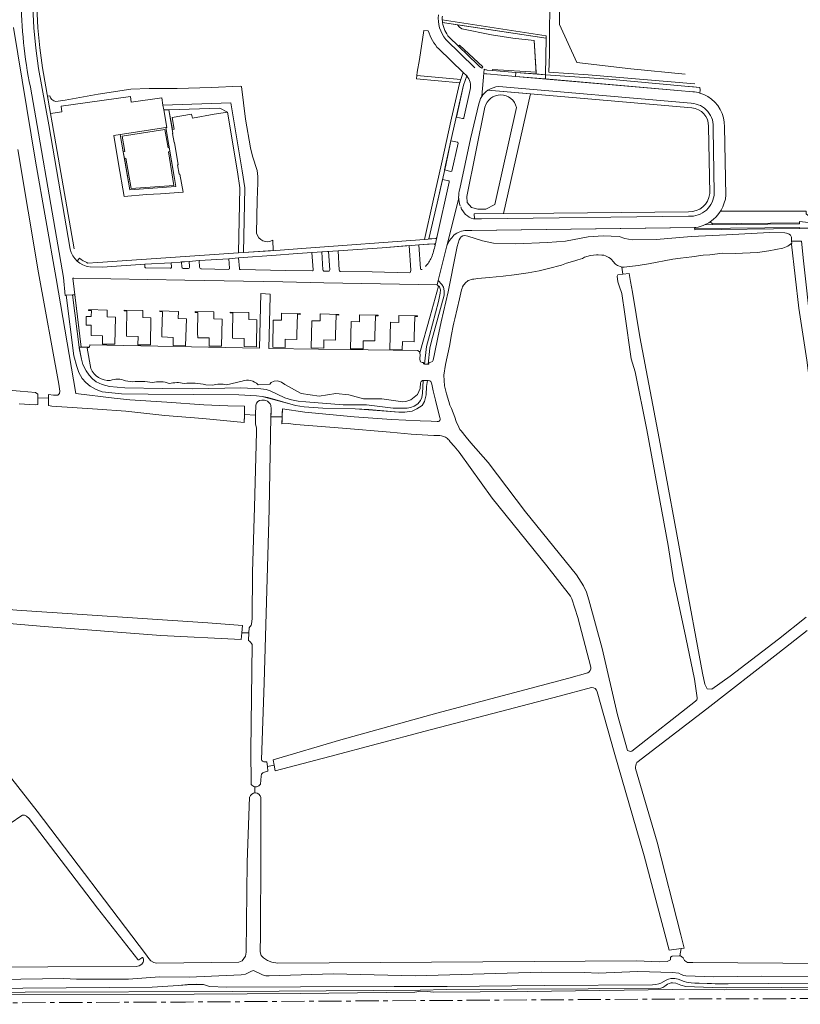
# Model space of a CAD drawing. Header units: metres. Extents: x 209813 to 223847, y 571801 to 587119.
# Tile 566 of 656: x 215831 to 216168, y 585862 to 586287. Entities that reach past the tile are written whole.
import ezdxf

# ---------------------------------------------------------------- set-up
doc = ezdxf.new("R2010")
doc.units = ezdxf.units.M
doc.linetypes.add('AM-AS', pattern=[16, 10, -2, 2, -2])
for name, color, linetype, lineweight in [('B-RO-AM-AS_SPOOR-G', 8, 'AM-AS', 0), ('B-RO-GK-BESCHOEIING-G', 8, 'GK-BESCHOEIING', 0), ('B-RO-GR-BEPLANTING_CULTUUR_HEESTERS-GV', 8, 'Continuous', 0), ('B-RO-GR-GRAS-GV', 8, 'Continuous', 0), ('B-RO-GR-GROENVOORZIENING-GV', 8, 'Continuous', 0), ('B-RO-GR-HAAG-GV', 8, 'Continuous', 0), ('B-RO-GR-RIET-GV', 8, 'Continuous', 0), ('B-RO-GW-TALUD_KRUIN-G', 8, 'Continuous', 0), ('B-RO-OG-TERREIN_CULTUURSCHEIDING-GV', 8, 'Continuous', 0), ('B-RO-VH-VERHARDING_GRASBETONSTEEN-GV', 8, 'Continuous', 0), ('B-RO-VH-VERHARDING_HALFVERHARDING-GV', 8, 'Continuous', 0), ('B-RO-VH-VERHARDING_OPEN-GV', 8, 'Continuous', 0), ('B-RO-VH-VERHARDING_PUIN-GV', 8, 'Continuous', 0), ('B-RO-VH-VERHARDING_STRAATBAKSTEEN-GV', 8, 'Continuous', 0), ('B-RO-VH-VERHARDING_TEGEL-GV', 8, 'Continuous', 0)]:
    doc.layers.add(name, color=color, linetype=linetype, lineweight=lineweight)
doc.linetypes.add('GK-BESCHOEIING', pattern='A,30,-5,[1,NLCS.shx,S=1,R=0,X=0,Y=0],-5', length=40)

msp = doc.modelspace()

# ---------------------------------------------------------------- linework, layer by layer
at = {"layer": 'B-RO-AM-AS_SPOOR-G', "flags": 128}
msp.add_lwpolyline([(213304.048, 585848.332), (213310.981, 585848.37), (213413.081, 585849.117), (213518.575, 585849.635), (213615.021, 585850.01), (213740.279, 585850.819), (213960.079, 585851.998), (214010.98, 585852.193), (214210.941, 585853.522), (214414.327, 585854.443), (214610.856, 585855.734), (214697.236, 585856.125), (214772.532, 585856.619), (214926.514, 585857.284), (215011.75, 585857.888), (215397.634, 585860.164), (215803.555, 585862.346), (215902.476, 585862.758), (216119.608, 585864.071), (216159.519, 585864.182), (216286.886, 585865.197), (216687.331, 585867.023), (216761.329, 585867.481)], dxfattribs=at)
at = {"layer": 'B-RO-GK-BESCHOEIING-G'}
msp.add_line((215838.728, 586125.299), (215838.728, 586120.713), dxfattribs=at)
at = {"layer": 'B-RO-GK-BESCHOEIING-G', "flags": 128}
for points in [[(216122.609, 586259.167), (216076.527, 586263.16), (216059.561, 586264.222), (216059.85, 586272.076), (216059.931, 586302.191), (216059.773, 586318.071), (216060.12, 586342.667), (216060.335, 586350.423), (216059.096, 586352.739)], [(216118.359, 586263.361), (216094.962, 586265.742), (216071.565, 586268.479), (216064.137, 586284.824), (216064.344, 586327.57), (216065.048, 586332.889), (216065.191, 586336.604), (216065.058, 586338.241), (216065.289, 586339.414)], [(215928.031, 586118.007), (215928.006, 586116.478)], [(215928.066, 586120.117), (215928.031, 586118.007)], [(215932.829, 586116.201), (215932.85, 586117.588)], [(215932.85, 586117.588), (215932.877, 586119.382)], [(215939.463, 586115.487), (215939.496, 586117.219)], [(215939.496, 586117.219), (215939.528, 586118.932)], [(215944.342, 586116.751), (215944.406, 586118.85)], [(215927.994, 586115.754), (215927.947, 586112.935)], [(215928.006, 586116.478), (215927.994, 586115.754)], [(215932.769, 586112.338), (215932.799, 586114.253)], [(215932.799, 586114.253), (215932.829, 586116.201)], [(215939.395, 586111.839), (215939.436, 586114.052)], [(215939.436, 586114.052), (215939.463, 586115.487)], [(215944.208, 586112.393), (215944.251, 586113.785)], [(215944.251, 586113.785), (215944.303, 586115.487)], [(215944.303, 586115.487), (215944.342, 586116.751)]]:
    msp.add_lwpolyline(points, dxfattribs=at)
at = {"layer": 'B-RO-GR-BEPLANTING_CULTUUR_HEESTERS-GV', "flags": 128}
for points in [[(216020.077, 586284.679), (216020.866, 586283.719), (216021.965, 586283.044), (216034.698, 586280.383), (216044.026, 586278.893), (216053.212, 586277.935), (216054.098, 586263.495), (216058.052, 586263.138), (216058.377, 586278.891)], [(215964.256, 586186.901), (215961.426, 586186.698), (215961.844, 586178.857), (215961.96, 586178.607), (215962.263, 586178.352), (215964.437, 586178.308), (215964.633, 586178.395), (215964.805, 586178.579), (215964.887, 586178.869)], [(215900.767, 586182.342), (215900.965, 586180.015), (215901.079, 586179.761), (215901.271, 586179.583), (215901.584, 586179.466), (215903.627, 586179.429), (215903.887, 586179.481), (215904.141, 586179.651), (215904.275, 586179.916), (215904.289, 586180.329), (215904.165, 586182.49)]]:
    msp.add_lwpolyline(points, close=True, dxfattribs=at)
for points in [[(216129.164, 586199.61), (216130.216, 586198.837), (216167.814, 586199.28), (216167.829, 586199.779), (216174.34, 586199.054), (216174.284, 586199.6), (216174.149, 586200.048), (216173.515, 586200.67), (216170.66, 586203.045), (216170.655, 586204.31), (216167.617, 586204.262), (216133.628, 586204.18)], [(216009.964, 586190.102), (216003.32, 586189.7), (216004.029, 586179.375), (216004.227, 586179.126), (216004.477, 586179.057), (216004.82, 586179.07)]]:
    msp.add_lwpolyline(points, dxfattribs=at)
at = {"layer": 'B-RO-GR-BEPLANTING_CULTUUR_HEESTERS-GV'}
for points in [[(216008.809, 586184.288, 0.0427202), (216010.37, 586189.557)], [(216010.37, 586189.557, 0.4240816), (216009.964, 586190.102)], [(216006.166, 586180.291, 0.0910419), (216008.809, 586184.288)]]:
    msp.add_lwpolyline(points, format="xyb", dxfattribs=at)
at = {"layer": 'B-RO-GR-GRAS-GV'}
msp.add_line((215843.389, 586120.325), (215843.389, 586125.105), dxfattribs=at)
at = {"layer": 'B-RO-GR-GRAS-GV', "flags": 128}
for points in [[(215843.389, 586125.105), (215845.533, 586124.829), (215847.417, 586124.868), (215848.155, 586125.451), (215848.252, 586126.559), (215847.779, 586129.606), (215839.034, 586177.635), (215830.056, 586230.89)], [(216170.999, 586139.903), (216167.445, 586162.369), (216164.401, 586190.029), (216164.458, 586190.474), (216162.762, 586189.169), (216160.564, 586188.213), (216154.517, 586187.148), (216149.669, 586186.337), (216140.07, 586185.916), (216134.465, 586186.067), (216129.122, 586185.341), (216126.172, 586185.235), (216121.274, 586184.523), (216116.326, 586183.962), (216113.077, 586183.554), (216102.532, 586181.479), (216098.034, 586180.769), (216091.986, 586180.005), (216091.45, 586180.039), (216090.983, 586180.106), (216091.528, 586177.103), (216094.193, 586177.356), (216094.853, 586173.854), (216095.697, 586169.259), (216098.846, 586149.98), (216107.166, 586106.134), (216117.637, 586049.106), (216125.958, 586004.699), (216126.892, 586000.024), (216127.921, 585998.061), (216129.884, 585997.874), (216137.831, 586003.39), (216158.772, 586019.47), (216170.645, 586028.912)], [(216088.313, 586181.42), (216087.122, 586182.604), (216086.663, 586183.202), (216086.125, 586183.745), (216085.426, 586184.214), (216083.987, 586184.927), (216083.271, 586185.19), (216082.472, 586185.19), (216080.822, 586185.337), (216080.072, 586185.335), (216077.469, 586185.088), (216074.925, 586184.323), (216074.076, 586183.87), (216072.027, 586183.265), (216070.679, 586182.762), (216067.081, 586181.753), (216065.034, 586180.997), (216059.338, 586179.433), (216055.29, 586178.523), (216050.643, 586177.612), (216044.595, 586176.748), (216039.746, 586176.237), (216033.698, 586175.623), (216028.799, 586175.112), (216027.15, 586174.907)], [(216090.983, 586180.106), (216090.701, 586180.146), (216089.207, 586180.811), (216088.313, 586181.42)], [(216123.612, 585994.098), (216122.411, 586002.129), (216118.762, 586020.121), (216113.373, 586045.039), (216111.057, 586059.928), (216101.82, 586109.774), (216096.776, 586134.943), (216095.059, 586140.501), (216092.319, 586159.827), (216091.001, 586168.721), (216089.907, 586172.041), (216089.253, 586173.741), (216089.096, 586176.194), (216089.295, 586176.795), (216091.528, 586177.103)], [(216021.812, 586170.291), (216020.972, 586166.435), (216018.845, 586157.82), (216018.5, 586155.967), (216018.153, 586154.765), (216017.414, 586150.959), (216016.527, 586146.001), (216014.798, 586137.988), (216014.16, 586133.382), (216014.373, 586128.777), (216015.282, 586125.375), (216016.341, 586122.023), (216016.795, 586120.522), (216017.449, 586119.022), (216018.859, 586115.271), (216019.464, 586113.47), (216020.67, 586110.97), (216021.053, 586110.02), (216021.624, 586109.42), (216023.832, 586106.671), (216025.865, 586104.251), (216033.262, 586095.71), (216049.497, 586074.439), (216071.506, 586047.151), (216074.542, 586042.41), (216075.709, 586039.665), (216076.788, 586036.432), (216082.502, 586015.382), (216089.12, 585986.732), (216093.466, 585971.411)], [(215801.758, 586128.929), (215831.119, 586126.521), (215837.737, 586125.991), (215838.728, 586125.299)], [(215838.728, 586125.299), (215838.728, 586120.713), (215837.62, 586120.554), (215830.71, 586121.04)], [(215843.389, 586123.535), (215838.728, 586123.705)], [(215931.075, 586025.95), (215931.339, 586028.296), (215931.522, 586048.341), (215932.376, 586076.397), (215933.184, 586108.778), (215933.164, 586110.688), (215932.769, 586112.338), (215932.829, 586116.201), (215928.006, 586116.478), (215927.947, 586112.935), (215910.04, 586114.68), (215893.68, 586116.02), (215876.7, 586117.84), (215864.48, 586118.7), (215844.774, 586120.051), (215843.389, 586120.325)], [(215946.86, 586112.51), (215944.208, 586112.393), (215944.303, 586115.487), (215939.463, 586115.487), (215938.656, 586075.537), (215936.525, 586000.557), (215935.415, 585967.318)], [(216014.832, 586106.601), (216014.026, 586106.977), (216013.18, 586107.248), (216012.484, 586107.361), (216009.78, 586107.442), (216002.179, 586107.826), (216000.028, 586108.021), (215991.02, 586108.78), (215970.36, 586110.48), (215950.22, 586112.16), (215946.86, 586112.51)], [(216077.662, 586007.35), (216071.97, 586028.747), (216069.513, 586036.841), (216068.885, 586037.942), (216058.689, 586051.043), (216034.989, 586080.378), (216020.763, 586100.134), (216018.557, 586102.728), (216016.837, 586104.704), (216016.435, 586105.354)], [(215787.772, 586035.428), (215829.664, 586031.906), (215912.174, 586026.433), (215927.099, 586025.326), (215926.838, 586022.204), (215929.941, 586022.218), (215930.047, 586024.389)], [(215926.838, 586022.204), (215926.589, 586019.228), (215891.915, 586021.023), (215841.491, 586024.956), (215807.743, 586027.718), (215790.398, 586028.072), (215782.305, 586028.178)], [(215779.605, 586024.72), (215780.362, 586020.665), (215782.303, 586017.268), (215784.778, 586013.586), (215795.54, 585999.755), (215838.483, 585945.213), (215885.292, 585883.543)], [(215929.781, 586018.906), (215929.941, 586022.218)], [(216171.089, 586023.132), (216158.47, 586013.22), (216127.746, 585989.314), (216101.783, 585969.428), (216097.468, 585966.178)], [(215930.943, 585957.103), (215930.757, 585971.295), (215931.278, 586017.084)], [(215936.353, 585966.509), (215937.648, 585966.488), (215937.894, 585964.411), (215940.86, 585965.056), (215940.465, 585967.352), (215969.69, 585975.978), (216011.177, 585987.466), (216068.21, 586002.534), (216076.376, 586004.874)], [(216077.897, 585998.537), (216063.945, 585994.814), (216006.092, 585979.655), (215964.844, 585968.816), (215941.282, 585962.603), (215940.86, 585965.056)], [(215935.123, 585951.035), (215935.059, 585926.644), (215934.899, 585891.76), (215934.771, 585884.434), (215935.237, 585882.802), (215936.228, 585881.792), (215937.976, 585880.742), (215939.86, 585879.926), (215942.394, 585879.601), (216097.452, 585880.52), (216107.183, 585880.133), (216110.568, 585880.291), (216112.007, 585880.947), (216112.071, 585882.156), (216112.779, 585882.495), (216116.164, 585882.701), (216116.697, 585885.843), (216111.431, 585885.163), (216100.644, 585925.913), (216087.722, 585970.62), (216080.42, 585996.677)], [(216095.335, 585971.021), (216122.85, 585992.734)], [(215937.894, 585964.411), (215938.12, 585962.499), (215936.719, 585962.051)], [(215935.399, 585961.179), (215935.161, 585960.328), (215934.913, 585956.812)], [(216096.906, 585963.602), (216106.365, 585931.802), (216116.487, 585891.784), (216118.028, 585886.015), (216116.697, 585885.843)], [(215932.546, 585953.029), (215932.538, 585955.737)], [(215885.292, 585883.543), (215886.767, 585881.479), (215887.575, 585880.559), (215888.821, 585879.81), (215890.068, 585879.486), (215925.643, 585880.007), (215927.093, 585880.542), (215928.428, 585882.623), (215928.78, 585884.248), (215929.185, 585923.186), (215930.253, 585951.202)], [(215881.894, 585881.111), (215864.569, 585903.237), (215834.978, 585941.974), (215833.851, 585942.985), (215832.964, 585943.401), (215832.126, 585943.401), (215831.348, 585942.99), (215827.167, 585940.109), (215804.54, 585925.28), (215800.389, 585922.929)], [(216116.164, 585882.701), (216116.333, 585882.709), (216117.507, 585881.776), (216118.139, 585880.746), (216119.396, 585879.848), (216121.663, 585879.765), (216199.439, 585879.251), (216200.247, 585879.668), (216200.273, 585880.908), (216199.875, 585887.328), (216202.924, 585887.942)], [(215722.613, 585878.96), (215723.882, 585878.391), (215728.292, 585877.475), (215881.256, 585878.042), (215882.546, 585878.43), (215883.606, 585879.167), (215883.948, 585879.479), (215884.282, 585879.992)], [(215883.655, 585881.867), (215882.342, 585880.93)], [(215884.227, 585881.703), (215884.117, 585881.847)], [(215801.493, 585865.993), (215906.356, 585866.198), (215952.062, 585866.468), (216001.654, 585866.97), (216004.231, 585867.446), (216007.181, 585867.309), (216009.478, 585867.016), (216050.122, 585867.236), (216113.003, 585868.152), (216135.596, 585868.081), (216192.466, 585868.121), (216213.443, 585868.287), (216211.099, 585877.267)], [(216209.608, 585870.17), (216208.74, 585869.642), (216208.017, 585869.398), (216207.261, 585869.293), (216136.374, 585868.921), (216130.004, 585868.992), (216118.714, 585869.526), (216116.474, 585870.005), (216114.351, 585870.866), (216112.981, 585871.033), (216112.422, 585870.993), (216111.547, 585870.8), (216110.719, 585870.456), (216109.618, 585869.538), (216108.811, 585869.054), (216107.935, 585868.714), (216107.013, 585868.527), (216015.256, 585868.201), (216003.98, 585867.873), (215922.693, 585867.288), (215833.249, 585867.052), (215791.77, 585866.813)], [(216207.22, 585871.146), (216136.997, 585870.619), (216122.518, 585870.892), (216120.997, 585870.998), (216118.997, 585871.362), (216118.018, 585871.637), (216115.367, 585872.68), (216114.012, 585872.928), (216113.323, 585872.957), (216112.262, 585872.876), (216111.199, 585872.637), (216110.182, 585872.245), (216107.862, 585870.877), (216107.062, 585870.631), (216105.68, 585870.34), (216104.274, 585870.206), (216057.5, 585869.956), (216015.591, 585869.495), (215992.759, 585869.486), (215952.226, 585869.25), (215920.187, 585869.158), (215912.868, 585869.41), (215910.343, 585870.391), (215903.538, 585870.36), (215899.469, 585869.934), (215888.125, 585869.183), (215794.976, 585868.424)]]:
    msp.add_lwpolyline(points, dxfattribs=at)
at = {"layer": 'B-RO-GR-GRAS-GV'}
for points in [[(216023.055, 586172.797, 0.1326951), (216021.812, 586170.291)], [(216024.701, 586174.251, 0.0928667), (216023.055, 586172.797)], [(216027.15, 586174.907, 0.1103181), (216024.701, 586174.251)], [(216016.435, 586105.354, 0.0792883), (216014.832, 586106.601)], [(215930.047, 586024.389, 0.10239), (215931.075, 586025.95)], [(215931.278, 586017.084, 0.1603811), (215929.781, 586018.906)], [(216076.376, 586004.874, 0.3061894), (216077.662, 586007.35)], [(216080.42, 585996.677, 0.3679793), (216077.897, 585998.537)], [(216122.85, 585992.734, 0.3253717), (216123.612, 585994.098)], [(216093.466, 585971.411, 0.1899564), (216095.335, 585971.021)], [(215935.415, 585967.318, 0.192907), (215936.353, 585966.509)], [(216097.468, 585966.178, 0.1214361), (216096.906, 585963.602)], [(215936.719, 585962.051, 0.1753184), (215935.399, 585961.179)], [(215931.196, 585956.364, -0.2446016), (215930.943, 585957.103)], [(215882.342, 585880.93, -0.2187027), (215881.894, 585881.111)], [(215884.117, 585881.847, 0.4930213), (215883.655, 585881.867)], [(215884.282, 585879.992, 0.2203937), (215884.227, 585881.703)]]:
    msp.add_lwpolyline(points, format="xyb", dxfattribs=at)
for centre, radius, start, end in [((215932.86, 585958.177), 2.461, 227.44297, 326.58594), ((215932.669, 585950.526), 2.506, 11.72177, 166.15776)]:
    msp.add_arc(centre, radius, start, end, dxfattribs=at)
at = {"layer": 'B-RO-GR-GROENVOORZIENING-GV', "flags": 128}
for points in [[(216058.4, 586280.026), (216013.493, 586286.813)], [(216013.613, 586285.656), (216058.377, 586278.891), (216058.4, 586280.026)], [(216030.551, 586266.038), (216031.046, 586266.635), (216020.872, 586275.941), (216020.442, 586275.494), (216028.799, 586267.457)], [(216024.047, 586262.669), (216022.688, 586258.605), (216019.547, 586244.843)], [(216058.052, 586263.138), (216058.096, 586261.323), (216115.277, 586256.389), (216121.713, 586255.822)], [(216124.763, 586255.257), (216124.871, 586256.618), (216124.689, 586257.699), (216118.32, 586258.266), (216085.435, 586261.31), (216058.052, 586263.138)], [(216019.547, 586244.843), (216022.173, 586244.265)], [(216019.99, 586233.988), (216017.224, 586234.597), (216014.473, 586222.045), (216017.24, 586221.368), (216017.529, 586221.477), (216020.313, 586233.575)]]:
    msp.add_lwpolyline(points, dxfattribs=at)
at = {"layer": 'B-RO-GR-GROENVOORZIENING-GV'}
for points in [[(216013.493, 586286.813, 0.0226763), (216013.613, 586285.656)], [(216121.713, 586255.822, -0.0545817), (216124.763, 586255.257)], [(216020.313, 586233.575, 0.3231896), (216019.99, 586233.988)]]:
    msp.add_lwpolyline(points, format="xyb", dxfattribs=at)
at = {"layer": 'B-RO-GR-GROENVOORZIENING-GV', "flags": 128}
for points in [[(216002.366, 586261.446), (216020.988, 586259.621), (216021.495, 586261.062), (216002.53, 586262.894)], [(216054.027, 586264.24), (216035.127, 586265.478), (216035.11, 586264.993), (216045.289, 586264.132), (216054.098, 586263.495)], [(215874.382, 586237.343), (215875.682, 586229.845), (215876.32, 586229.956), (215875.124, 586236.606), (215893.579, 586239.512), (215894.992, 586231.611), (215895.505, 586231.7), (215894.013, 586240.347)], [(215876.169, 586227.039), (215878.523, 586213.466), (215898.355, 586214.913), (215897.818, 586218.297), (215895.807, 586229.949), (215895.158, 586229.837), (215897.563, 586215.322), (215879.019, 586214.065), (215876.826, 586227.173)], [(216003.781, 586143.122), (216008.271, 586158.916), (216011.901, 586171.864), (216011.29, 586172.483), (215962.371, 586173.339), (215944.637, 586173.749), (215902.217, 586174.408), (215854.286, 586175.345), (215853.855, 586175.368), (215857.402, 586145.521), (215861.106, 586145.521), (215861.186, 586146.577), (215934.529, 586145.029), (215935.054, 586168.63), (215939.134, 586168.455), (215939.048, 586167.609), (215938.581, 586144.97), (216002.914, 586144.032), (216003.73, 586143.42)], [(215860.706, 586161.41), (215860.712, 586161.729), (215868.768, 586161.572), (215868.725, 586158.563), (215872.255, 586158.49), (215872.01, 586146.762), (215866.673, 586146.87), (215866.742, 586150.41), (215861.763, 586150.507), (215861.735, 586152.658), (215861.78, 586154.968), (215859.581, 586155.011), (215859.654, 586158.76), (215861.853, 586158.717), (215861.906, 586161.386)], [(215876.017, 586161.44), (215884.117, 586161.308), (215884.058, 586158.279), (215887.601, 586158.205), (215887.357, 586146.478), (215881.978, 586146.59), (215882.047, 586150.129), (215877.089, 586150.227), (215877.06, 586152.377), (215877.231, 586161.135), (215876.011, 586161.159)], [(215892.601, 586160.819), (215891.402, 586160.858), (215891.412, 586161.159), (215899.47, 586160.915), (215899.371, 586157.897), (215902.919, 586157.781), (215902.536, 586146.057), (215897.148, 586146.233), (215897.263, 586149.761), (215892.306, 586149.923), (215892.316, 586152.074)], [(215918.317, 586157.658), (215918.128, 586145.909), (215912.749, 586145.996), (215912.806, 586149.545), (215907.827, 586149.625), (215907.791, 586151.776), (215907.932, 586160.525), (215906.732, 586160.544), (215906.737, 586160.864), (215914.816, 586160.734), (215914.768, 586157.715)], [(215922.861, 586151.534), (215922.994, 586160.293), (215921.826, 586160.311), (215921.835, 586160.608), (215929.892, 586160.466), (215929.838, 586157.447), (215933.388, 586157.384), (215933.18, 586145.646), (215927.814, 586145.741), (215927.869, 586149.308), (215922.889, 586149.384)], [(215950.955, 586159.724), (215950.697, 586150.968), (215950.648, 586148.818), (215945.649, 586148.931), (215945.569, 586145.362), (215940.2, 586145.484), (215940.466, 586157.221), (215944.015, 586157.14), (215944.083, 586160.18), (215952.131, 586159.998), (215952.125, 586159.698)], [(215967.636, 586159.419), (215967.386, 586150.663), (215967.339, 586148.513), (215962.34, 586148.622), (215962.263, 586145.052), (215956.894, 586145.169), (215957.149, 586156.906), (215960.698, 586156.829), (215960.764, 586159.869), (215968.812, 586159.693), (215968.805, 586159.394)], [(215984.371, 586150.339), (215984.322, 586148.189), (215979.323, 586148.303), (215979.241, 586144.734), (215973.873, 586144.857), (215974.141, 586156.594), (215977.69, 586156.513), (215977.759, 586159.552), (215985.807, 586159.368), (215985.8, 586159.068), (215984.63, 586159.095)], [(216001.621, 586158.755), (216001.322, 586150), (216001.263, 586147.851), (215996.265, 586147.987), (215996.167, 586144.419), (215990.799, 586144.565), (215991.12, 586156.301), (215994.669, 586156.204), (215994.752, 586159.243), (216002.799, 586159.023), (216002.791, 586158.723)]]:
    msp.add_lwpolyline(points, close=True, dxfattribs=at)
at = {"layer": 'B-RO-GR-HAAG-GV', "flags": 128}
for points in [[(216020.077, 586284.679), (216058.377, 586278.891), (216058.4, 586280.026), (216013.493, 586286.813)], [(216013.613, 586285.656), (216020.077, 586284.679)], [(216024.047, 586262.669), (216022.688, 586258.605), (216019.547, 586244.843), (216022.173, 586244.265)], [(216121.991, 586257.96), (216118.32, 586258.266), (216085.435, 586261.31), (216058.052, 586263.138), (216058.096, 586261.323), (216115.277, 586256.389), (216121.713, 586255.822)], [(216124.763, 586255.257), (216124.871, 586256.618), (216124.689, 586257.699), (216121.991, 586257.96)], [(216022.818, 586244.619), (216025.469, 586256.772)]]:
    msp.add_lwpolyline(points, dxfattribs=at)
at = {"layer": 'B-RO-GR-HAAG-GV'}
for points in [[(216028.799, 586267.457, 0.0790449), (216030.551, 586266.038)], [(216025.469, 586256.772, 0.2485813), (216024.047, 586262.669)], [(216022.173, 586244.265, 0.4384377), (216022.818, 586244.619)]]:
    msp.add_lwpolyline(points, format="xyb", dxfattribs=at)
at = {"layer": 'B-RO-GR-HAAG-GV', "flags": 128}
for points in [[(216021.495, 586261.062), (216002.53, 586262.894), (216002.366, 586261.446), (216020.988, 586259.621)], [(215895.807, 586229.949), (215895.158, 586229.837), (215897.563, 586215.322), (215879.019, 586214.065), (215876.826, 586227.173), (215876.169, 586227.039), (215878.523, 586213.466), (215898.355, 586214.913), (215897.818, 586218.297)]]:
    msp.add_lwpolyline(points, close=True, dxfattribs=at)
at = {"layer": 'B-RO-GR-RIET-GV', "flags": 128}
for points in [[(216177.25, 585873.584), (216151.299, 585873.886), (216130.773, 585873.672), (216118.753, 585874.109), (216117.829, 585874.239), (216116.738, 585874.631), (216115.708, 585875.237), (216112.974, 585875.561), (216097.909, 585875.866), (216080.828, 585875.183), (216074.941, 585875.436), (216056.336, 585875.587), (216026.651, 585874.783), (216001.795, 585873.992), (215966.307, 585874.869), (215938.683, 585874.014), (215937.219, 585874.122), (215935.805, 585874.457), (215931.981, 585876.328), (215930.992, 585876.114), (215928.505, 585874.758), (215926.625, 585874.429), (215904.117, 585873.448), (215891.371, 585873.613), (215877.845, 585872.663), (215855.503, 585872.6), (215849.924, 585872.917), (215803.526, 585872.25)], [(215794.976, 585868.424), (215888.125, 585869.183), (215899.469, 585869.934), (215907.212, 585870.489), (215910.343, 585870.391), (215912.868, 585869.41), (215920.187, 585869.158), (215952.226, 585869.25), (215992.759, 585869.486), (216015.591, 585869.495), (216057.5, 585869.956), (216104.274, 585870.206), (216105.68, 585870.34), (216107.062, 585870.631), (216107.862, 585870.877), (216110.182, 585872.245), (216111.199, 585872.637), (216112.262, 585872.876), (216113.323, 585872.957), (216114.012, 585872.928), (216115.367, 585872.68), (216118.018, 585871.637), (216118.997, 585871.362), (216120.997, 585870.998), (216131.295, 585870.647), (216136.997, 585870.619), (216207.22, 585871.146)]]:
    msp.add_lwpolyline(points, dxfattribs=at)
at = {"layer": 'B-RO-GW-TALUD_KRUIN-G', "flags": 128}
msp.add_lwpolyline([(215791.77, 585866.813), (215833.249, 585867.052), (215922.693, 585867.288), (216003.98, 585867.873), (216015.256, 585868.201), (216107.013, 585868.527), (216107.935, 585868.714), (216108.811, 585869.054), (216109.618, 585869.538), (216110.719, 585870.456), (216111.547, 585870.8), (216112.422, 585870.993), (216112.981, 585871.033), (216114.351, 585870.866), (216116.474, 585870.005), (216118.714, 585869.526), (216130.004, 585868.992), (216136.374, 585868.921), (216207.261, 585869.293)], dxfattribs=at)
at = {"layer": 'B-RO-OG-TERREIN_CULTUURSCHEIDING-GV'}
for points in [[(215835.531, 586257.818, -0.0477574), (215831.466, 586296.327)], [(216013.613, 586285.656, 0.1377227), (216016.446, 586279.337)], [(216011.958, 586274.276, -0.1202084), (216007.439, 586282.134)], [(215846.594, 586251.627, -0.3112589), (215843.896, 586254.115)], [(216033.195, 586256.476, 0.2128319), (216029.169, 586250.069)], [(216031.879, 586249.197, -0.7836455), (216045.528, 586249.025)], [(216021.082, 586213.844, 0.1691997), (216021.25, 586206.589)], [(216021.451, 586206.092, 0.2354281), (216026.921, 586200.905)], [(215940.279, 586191.674, -0.4896086), (215933.219, 586194.74)], [(216020.806, 586191.859, -0.3570119), (216023.188, 586193.678)], [(216161.5, 586194.928, -0.1640641), (216163.899, 586193.88)], [(215870.038, 586131.105, -0.312383), (215861.603, 586136.288)], [(215876.609, 586130.98, 0.213509), (215870.038, 586131.105)], [(215888.186, 586130.295, 0.0635628), (215879.722, 586130.549)], [(215895.542, 586129.812, 0.148029), (215888.186, 586130.295)], [(215901.964, 586129.85, 0.122393), (215895.542, 586129.812)], [(215911.291, 586129.261, 0.0873776), (215901.964, 586129.85)], [(215933.918, 586129.312, 0.288991), (215927.004, 586130.854)], [(215920.285, 586129.326, 0.1032963), (215914.205, 586129.146)], [(215932.912, 586120.446, -0.3719528), (215935.449, 586122.606)], [(215937.247, 586122.455, -0.2597609), (215939.43, 586120.342)], [(216011.314, 586113.402, 0.6336828), (216012.434, 586114.996)]]:
    msp.add_lwpolyline(points, format="xyb", dxfattribs=at)
at = {"layer": 'B-RO-OG-TERREIN_CULTUURSCHEIDING-GV', "flags": 128}
for points in [[(215828.238, 586283.532), (215837.745, 586225.899), (215846.596, 586175.215), (215855.126, 586125.46), (215871.76, 586123.46), (215878.46, 586122.78), (215894.54, 586121.76), (215910.48, 586120.68), (215920.76, 586120.16), (215928.066, 586120.117), (215928.006, 586116.478), (215932.829, 586116.201), (215932.912, 586120.446)], [(216032.898, 586265.18), (216035.11, 586264.993), (216035.127, 586265.478), (216054.027, 586264.24), (216053.212, 586277.935), (216044.026, 586278.893), (216034.698, 586280.383), (216021.965, 586283.044), (216020.866, 586283.719), (216020.077, 586284.679), (216013.613, 586285.656)], [(216007.439, 586282.134), (216005.489, 586282.243), (216003.594, 586269.753), (216002.678, 586264.205)], [(216016.446, 586279.337), (216020.442, 586275.494), (216020.872, 586275.941), (216031.046, 586266.635), (216030.551, 586266.038)], [(216002.678, 586264.205), (216002.53, 586262.894), (216021.495, 586261.062), (216022.553, 586264.07), (216011.958, 586274.276)], [(216012.46, 586114.956), (216010.489, 586122.711), (216009.529, 586126.614), (216008.895, 586129.553), (216008.85, 586129.979), (216008.546, 586130.72), (216008.071, 586131.018), (216007.41, 586131.108), (216007.056, 586131.118), (216006.701, 586128.497), (216006.524, 586124.984), (216005.744, 586122.075), (216004.751, 586120.336), (216002.548, 586118.847), (216000.48, 586117.917), (215997.238, 586117.492), (215994.643, 586117.471), (215981.733, 586118.668), (215975.816, 586118.911), (215961.912, 586119.215), (215953.79, 586119.762), (215950.001, 586120.391), (215938.043, 586123.756), (215935.611, 586124.283), (215933.28, 586124.567), (215925.523, 586124.907), (215886.465, 586125.2), (215874.903, 586125.412), (215866.603, 586126.193), (215863.979, 586127.257), (215861.354, 586128.748), (215859.439, 586130.202), (215857.879, 586131.941), (215856.46, 586134.566), (215855.538, 586137.227), (215854.332, 586141.769), (215850.985, 586167.908), (215850.492, 586167.873), (215849.803, 586175.587), (215844.301, 586207.18), (215839.037, 586237.977), (215835.531, 586257.818)], [(215933.219, 586194.74), (215933.46, 586209.028), (215933.821, 586216.541), (215933.821, 586219.17), (215933.544, 586221.813), (215931.5, 586227.98), (215930.66, 586231.54), (215928.46, 586243.94), (215926.763, 586258.082), (215926.151, 586258.238), (215913.569, 586257.671), (215899.003, 586257.267), (215886.802, 586257.152), (215878.894, 586256.898), (215864.865, 586254.732), (215850.626, 586252.132), (215846.594, 586251.627)], [(215843.896, 586254.115), (215842.903, 586253.945), (215844.234, 586246.352), (215849.18, 586247.081), (215848.852, 586249.597), (215878.775, 586253.827), (215879.125, 586251.288), (215892.302, 586253.192), (215892.809, 586250.031), (215922.102, 586250.971), (215927.046, 586221.724), (215928.174, 586214.339), (215927.562, 586186.371), (215940.375, 586187.243), (215940.279, 586191.674)], [(216026.921, 586200.905), (216027.322, 586200.916), (216027.305, 586203.082), (216039.943, 586203.183), (216051.635, 586254.879), (216033.195, 586256.476)], [(216029.248, 586250.529), (216025.698, 586235.46), (216021.082, 586213.844)], [(216045.528, 586249.025), (216036.186, 586207.119), (216032.274, 586205.175), (216028.846, 586205.052), (216026.073, 586205.815), (216024.233, 586208.06), (216024.142, 586210.612), (216031.879, 586249.197)], [(216023.188, 586193.678), (216024.581, 586193.45), (216030.898, 586191.476), (216035.657, 586190.494), (216045.305, 586190.09), (216058.954, 586190.682), (216066.682, 586191.339), (216076.497, 586193.204), (216082.923, 586193.631), (216089.928, 586193.303), (216092.325, 586192.471), (216095.461, 586191.825), (216105.943, 586191.968), (216121.205, 586193.339), (216136.243, 586193.969), (216154.855, 586194.967), (216161.5, 586194.928)], [(216172.87, 586196.917), (216167.878, 586196.959), (216167.881, 586196.729), (216122.541, 586196.225), (216122.436, 586197.207), (216026.235, 586195.866), (216024.029, 586195.901)], [(216163.899, 586193.88), (216164.296, 586193.078), (216164.406, 586191.325), (216168.61, 586191.325)], [(216015.391, 586189.219), (216011.737, 586174.306), (216013.302, 586172.595), (216013.962, 586171.409), (216014.331, 586169.894), (216014.217, 586167.952), (216008.83, 586148.117), (216008.11, 586145.11), (216007.314, 586138.227), (216007.605, 586138.222), (216007.726, 586138.698), (216007.923, 586138.908), (216008.525, 586138.99), (216009.191, 586139.285), (216009.559, 586139.894), (216010.086, 586142.584), (216011.517, 586149.645), (216013.049, 586156.406), (216016.029, 586169.373), (216019.466, 586186.823), (216019.931, 586188.989), (216020.806, 586191.859)], [(215857.402, 586145.521), (215854.704, 586168.172), (215853.678, 586168.1), (215856.608, 586145.521)], [(215861.603, 586136.288), (215860.041, 586145.15), (215861.106, 586145.521), (215856.608, 586145.521), (215857.575, 586140.281), (215858.178, 586138.081), (215859.561, 586135.314), (215860.873, 586133.398), (215862.327, 586131.872), (215863.959, 586130.524), (215866.512, 586129.389), (215869.669, 586128.608), (215876.266, 586127.969), (215892.652, 586127.65), (215905.703, 586127.544), (215926.431, 586127.985), (215935.126, 586127.599), (215937.396, 586127.316), (215939.159, 586126.687), (215945.386, 586123.671), (215948.386, 586122.779), (215951.263, 586122.252), (215954.466, 586121.902), (215970.634, 586120.681), (215980.682, 586120.632), (215992.275, 586119.246), (215998.375, 586119.185), (215999.794, 586119.489), (216001.395, 586120.036), (216002.859, 586121.081), (216004.096, 586122.459), (216004.623, 586123.838), (216004.947, 586125.723), (216005.219, 586131.168), (216004.933, 586131.096), (216004.372, 586130.688), (216004.021, 586130.129), (216003.851, 586127.613), (216002.728, 586125.041), (215999.893, 586122.729), (215997.706, 586121.998), (215996.398, 586121.957), (215987.404, 586123.28), (215979.509, 586123.258), (215973.145, 586124.984), (215967.435, 586125.519), (215960.239, 586124.344), (215952.447, 586125.475), (215945.469, 586129.349), (215943.982, 586130.437), (215942.295, 586130.948), (215940.808, 586130.781), (215939.603, 586130.213), (215938.949, 586129.498), (215933.918, 586129.312)], [(215879.722, 586130.549), (215876.609, 586130.98)], [(215927.004, 586130.854), (215920.285, 586129.326)], [(215914.205, 586129.146), (215911.291, 586129.261)], [(215935.449, 586122.606), (215936.711, 586122.571), (215937.247, 586122.455)], [(215939.43, 586120.342), (215939.528, 586118.932), (215939.463, 586115.487), (215944.303, 586115.487), (215944.406, 586118.85), (215954.075, 586117.502), (215975.42, 586115.44), (215991.5, 586114.26), (216003.913, 586113.686), (216008.713, 586113.547), (216011.314, 586113.402)]]:
    msp.add_lwpolyline(points, dxfattribs=at)
for points in [[(216045.104, 586262.444), (216058.096, 586261.323), (216058.052, 586263.138), (216045.289, 586264.132)], [(215920.649, 586247.058), (215917.441, 586248.701), (215895.383, 586248.027), (215896.861, 586239.461), (215897.712, 586239.613), (215896.809, 586244.667), (215905.163, 586246.16), (215905.499, 586244.457), (215914.881, 586246.097)], [(215895.807, 586229.949), (215895.505, 586231.7), (215894.992, 586231.611), (215893.579, 586239.512), (215875.124, 586236.606), (215876.32, 586229.956), (215875.682, 586229.845), (215876.169, 586227.039), (215876.826, 586227.173), (215879.019, 586214.065), (215897.563, 586215.322), (215895.158, 586229.837)], [(216011.076, 586192.828), (216016.512, 586216.819), (216016.502, 586217.008), (216016.426, 586217.192), (216016.268, 586217.357), (216013.557, 586217.965), (216011.264, 586207.763), (216007.623, 586192.239), (216010.589, 586192.416), (216010.925, 586192.546)], [(215968.518, 586187.142), (215968.899, 586178.763), (215969.035, 586178.454), (215969.238, 586178.295), (215969.386, 586178.233), (215983.154, 586178.041), (215999.379, 586177.6), (215999.608, 586177.746), (215999.76, 586178.05), (215999.855, 586178.742), (215999.108, 586189.386), (215987.433, 586188.481)], [(215925.469, 586184.131), (215925.817, 586179.484), (215925.908, 586179.274), (215926.085, 586179.096), (215926.273, 586179.032), (215945.708, 586178.69), (215957.281, 586178.454), (215957.454, 586178.491), (215957.673, 586178.691), (215957.711, 586178.93), (215957.134, 586186.379), (215949.04, 586185.764), (215941.733, 586185.295)], [(215895.935, 586179.572), (215896.244, 586179.662), (215896.447, 586179.872), (215896.516, 586180.14), (215896.357, 586181.886), (215884.923, 586181.299), (215884.923, 586180.189), (215885.018, 586180.005), (215885.196, 586179.821), (215885.349, 586179.77)], [(215908.459, 586182.912), (215908.607, 586180.139), (215908.728, 586179.742), (215908.92, 586179.506), (215909.13, 586179.386), (215909.413, 586179.328), (215920.999, 586179.124), (215921.314, 586179.182), (215921.517, 586179.313), (215921.578, 586179.461), (215921.604, 586179.672), (215921.266, 586183.708)], [(216011.901, 586171.864), (216008.271, 586158.916), (216003.781, 586143.122), (216003.967, 586142.026), (216003.764, 586140.768), (216003.768, 586140.168), (216003.993, 586139.237), (216004.85, 586138.91), (216005.183, 586138.864), (216005.332, 586138.733), (216005.413, 586138.261), (216005.819, 586138.254), (216006.72, 586145.81), (216007.887, 586150.602), (216011.82, 586165.179), (216012.605, 586168.802), (216012.683, 586170.234), (216012.217, 586171.544)]]:
    msp.add_lwpolyline(points, close=True, dxfattribs=at)
at = {"layer": 'B-RO-VH-VERHARDING_GRASBETONSTEEN-GV'}
msp.add_lwpolyline([(216129.164, 586199.61, -0.0439845), (216126.772, 586198.296)], format="xyb", dxfattribs=at)
at = {"layer": 'B-RO-VH-VERHARDING_GRASBETONSTEEN-GV', "flags": 128}
for points in [[(216126.772, 586198.296), (216167.799, 586198.78), (216167.814, 586199.28)], [(216167.814, 586199.28), (216130.216, 586198.837), (216129.164, 586199.61)]]:
    msp.add_lwpolyline(points, dxfattribs=at)
msp.add_lwpolyline([(216167.878, 586196.959), (216167.822, 586197.228), (216122.99, 586196.73), (216122.938, 586197.214), (216122.436, 586197.207), (216122.541, 586196.225), (216167.881, 586196.729)], close=True, dxfattribs=at)
at = {"layer": 'B-RO-VH-VERHARDING_HALFVERHARDING-GV', "flags": 128}
msp.add_lwpolyline([(216213.446, 585858.793), (216213.264, 585866.392), (216213.586, 585866.396), (216213.565, 585867.82), (216213.443, 585868.287), (216192.466, 585868.121), (216135.596, 585868.081), (216113.003, 585868.152), (216050.122, 585867.236), (216009.478, 585867.016), (216007.181, 585867.309), (216004.231, 585867.446), (216001.654, 585866.97), (215952.062, 585866.468), (215906.356, 585866.198), (215801.493, 585865.993)], dxfattribs=at)
at = {"layer": 'B-RO-VH-VERHARDING_OPEN-GV', "flags": 128}
msp.add_lwpolyline([(216180.822, 586091.42), (216180.658, 586094.998), (216179.257, 586105.955), (216178.247, 586114.861), (216176.751, 586126.818), (216174.949, 586139.548), (216173.104, 586152.896), (216171.641, 586163.295), (216170.477, 586173.746), (216169.478, 586182.848), (216168.61, 586191.325), (216164.406, 586191.325), (216164.458, 586190.474), (216164.401, 586190.029), (216167.445, 586162.369), (216170.999, 586139.903), (216174.853, 586109.849), (216176.837, 586096.223), (216177.303, 586091.157)], close=True, dxfattribs=at)
at = {"layer": 'B-RO-VH-VERHARDING_PUIN-GV', "flags": 128}
for points in [[(216011.737, 586174.306), (216011.29, 586172.483), (216012.217, 586171.544), (216012.683, 586170.234), (216012.605, 586168.802), (216011.82, 586165.179), (216007.887, 586150.602), (216006.72, 586145.81), (216005.819, 586138.254), (216007.314, 586138.227), (216008.11, 586145.11), (216008.83, 586148.117), (216014.217, 586167.952), (216014.331, 586169.894), (216013.962, 586171.409), (216013.302, 586172.595)], [(216007.056, 586131.118), (216005.219, 586131.168), (216004.947, 586125.723), (216004.623, 586123.838), (216004.096, 586122.459), (216002.859, 586121.081), (216001.395, 586120.036), (215999.794, 586119.489), (215998.375, 586119.185), (215992.275, 586119.246), (215980.682, 586120.632), (215970.634, 586120.681), (215954.466, 586121.902), (215951.263, 586122.252), (215948.386, 586122.779), (215945.386, 586123.671), (215939.159, 586126.687), (215937.396, 586127.316), (215935.126, 586127.599), (215926.431, 586127.985), (215905.703, 586127.544), (215892.652, 586127.65), (215876.266, 586127.969), (215869.669, 586128.608), (215866.512, 586129.389), (215863.959, 586130.524), (215862.327, 586131.872), (215860.873, 586133.398), (215859.561, 586135.314), (215858.178, 586138.081), (215857.575, 586140.281), (215856.759, 586144.361), (215853.678, 586168.1), (215850.985, 586167.908), (215854.332, 586141.769), (215855.538, 586137.227), (215856.46, 586134.566), (215857.879, 586131.941), (215859.439, 586130.202), (215861.354, 586128.748), (215863.979, 586127.257), (215866.603, 586126.193), (215874.903, 586125.412), (215886.465, 586125.2), (215925.523, 586124.907), (215933.28, 586124.567), (215935.611, 586124.283), (215947.021, 586121.182), (215950.001, 586120.391), (215953.79, 586119.762), (215961.912, 586119.215), (215975.816, 586118.911), (215989.171, 586117.958), (215994.643, 586117.471), (215997.238, 586117.492), (216000.48, 586117.917), (216002.548, 586118.847), (216004.751, 586120.336), (216005.744, 586122.075), (216006.524, 586124.984), (216006.701, 586128.497)]]:
    msp.add_lwpolyline(points, close=True, dxfattribs=at)
at = {"layer": 'B-RO-VH-VERHARDING_STRAATBAKSTEEN-GV', "flags": 128}
for points in [[(216031.442, 586263.782), (216030.633, 586253.906)], [(216121.713, 586255.822), (216115.277, 586256.389), (216045.104, 586262.444), (216032.744, 586263.491)], [(216135.992, 586211.087), (216135.363, 586240.723)], [(216020.564, 586209.89), (216015.391, 586189.219)], [(216119.884, 586202.066), (216030.391, 586201.006), (216026.921, 586200.905)], [(216024.029, 586195.901), (216026.235, 586195.866), (216122.938, 586197.214), (216124.004, 586197.395), (216126.113, 586198.038), (216126.772, 586198.296)]]:
    msp.add_lwpolyline(points, dxfattribs=at)
at = {"layer": 'B-RO-VH-VERHARDING_STRAATBAKSTEEN-GV'}
for points in [[(216128.179, 586253.72, 0.0659501), (216124.763, 586255.257)], [(216135.363, 586240.723, 0.2743684), (216128.179, 586253.72)], [(216121.068, 586250.817, -0.4403865), (216130.46, 586239.666)], [(216130.968, 586212.106, -0.4235981), (216119.884, 586202.066)], [(216129.164, 586199.61, 0.2281958), (216136.005, 586211.235)], [(216015.391, 586189.219, -0.0977093), (216018.479, 586193.84)], [(216018.479, 586193.84, -0.1797433), (216024.029, 586195.901)]]:
    msp.add_lwpolyline(points, format="xyb", dxfattribs=at)
at = {"layer": 'B-RO-VH-VERHARDING_TEGEL-GV', "flags": 128}
for points in [[(215844.234, 586246.352), (215840.765, 586266.142), (215839.554, 586274.769), (215838.71, 586283.449), (215838.184, 586295.443), (215838.374, 586296.986), (215839.24, 586299.987), (215840.156, 586300.487), (215840.006, 586301.144)], [(215836.484, 586295.222), (215837.068, 586283.453), (215837.884, 586274.668), (215839.09, 586265.843), (215843.439, 586241.596), (215852.76, 586187.879)], [(216020.442, 586275.494), (216016.446, 586279.337)], [(216014.942, 586278.376), (216027.597, 586266.195)], [(216028.799, 586267.457), (216020.442, 586275.494)], [(216007.623, 586192.239), (216011.264, 586207.763), (216014.94, 586224.121), (216017.224, 586234.597), (216022.688, 586258.605), (216024.047, 586262.669), (216022.553, 586264.07), (216020.898, 586259.364), (216017.484, 586244.352), (216013.076, 586224.674), (216009.419, 586208.118), (216005.745, 586191.999)], [(216031.442, 586263.782), (216031.587, 586265.545)], [(216032.744, 586263.491), (216045.104, 586262.444), (216045.289, 586264.132), (216035.11, 586264.993)], [(216035.11, 586264.993), (216032.898, 586265.18)], [(216121.068, 586250.817), (216037.847, 586258.032)], [(216033.195, 586256.476), (216121.263, 586248.849)], [(215927.562, 586186.371), (215928.174, 586214.339), (215927.046, 586221.724), (215922.102, 586250.971), (215892.809, 586250.031), (215893.171, 586247.971), (215895.383, 586248.027), (215917.441, 586248.701), (215920.649, 586247.058), (215924.985, 586221.248), (215926.043, 586214.28), (215925.425, 586186.248)], [(215854.415, 586188.003), (215844.962, 586242.366), (215844.234, 586246.352)], [(215893.171, 586247.971), (215894.495, 586240.421), (215894.013, 586240.347), (215897.818, 586218.297), (215898.355, 586214.913), (215878.523, 586213.466), (215874.382, 586237.343), (215871.53, 586236.906), (215873.658, 586224.657), (215876.094, 586210.645), (215885.744, 586211.382), (215891.764, 586211.744), (215901.501, 586212.415), (215900.122, 586220.29), (215899.815, 586220.237), (215899.132, 586224.199), (215899.433, 586224.251), (215897.842, 586233.95), (215897.645, 586233.915), (215896.939, 586237.847), (215897.134, 586237.882), (215895.383, 586248.027)], [(216128.487, 586240.864), (216128.992, 586211.863)], [(216130.968, 586212.106), (216130.46, 586239.666)], [(216119.841, 586204.024), (216061.633, 586203.357), (216027.305, 586203.082), (216027.322, 586200.916), (216030.391, 586201.006), (216119.884, 586202.066)], [(216010.37, 586189.557), (216011.076, 586192.828), (216010.825, 586192.464), (216010.589, 586192.416), (216005.745, 586191.999), (215954.738, 586188.345), (215941.627, 586187.328), (215927.562, 586186.371), (215925.425, 586186.248), (215864.716, 586182.082), (215860.227, 586181.797), (215859.96, 586182.152)], [(215861.285, 586180.208), (215866.681, 586180.12), (215884.923, 586181.299), (215896.357, 586181.886), (215904.165, 586182.49), (215908.459, 586182.912), (215921.266, 586183.708), (215925.469, 586184.131), (215941.733, 586185.295), (215949.04, 586185.764), (215957.134, 586186.379), (215968.518, 586187.142), (215987.433, 586188.481), (216007.098, 586189.992), (216009.964, 586190.102)], [(215856.784, 586183.925), (215855.758, 586182.638)]]:
    msp.add_lwpolyline(points, dxfattribs=at)
at = {"layer": 'B-RO-VH-VERHARDING_TEGEL-GV'}
for points in [[(216011.853, 586289.08, 0.1995048), (216014.942, 586278.376)], [(216013.493, 586286.813, -0.0313572), (216013.504, 586288.44)], [(216031.442, 586263.782, 0.038133), (216032.744, 586263.491)], [(216032.898, 586265.18, -0.0483427), (216031.587, 586265.545)], [(216037.847, 586258.032, 0.1346056), (216033.195, 586256.476)], [(216121.263, 586248.849, -0.4000872), (216128.487, 586240.864)], [(216128.992, 586211.863, -0.4048303), (216119.841, 586204.024)], [(215852.76, 586187.879, 0.3251018), (215861.126, 586180.225)], [(215859.96, 586182.152, -0.1167208), (215856.784, 586183.925)]]:
    msp.add_lwpolyline(points, format="xyb", dxfattribs=at)

doc.saveas('drawing.dxf')
